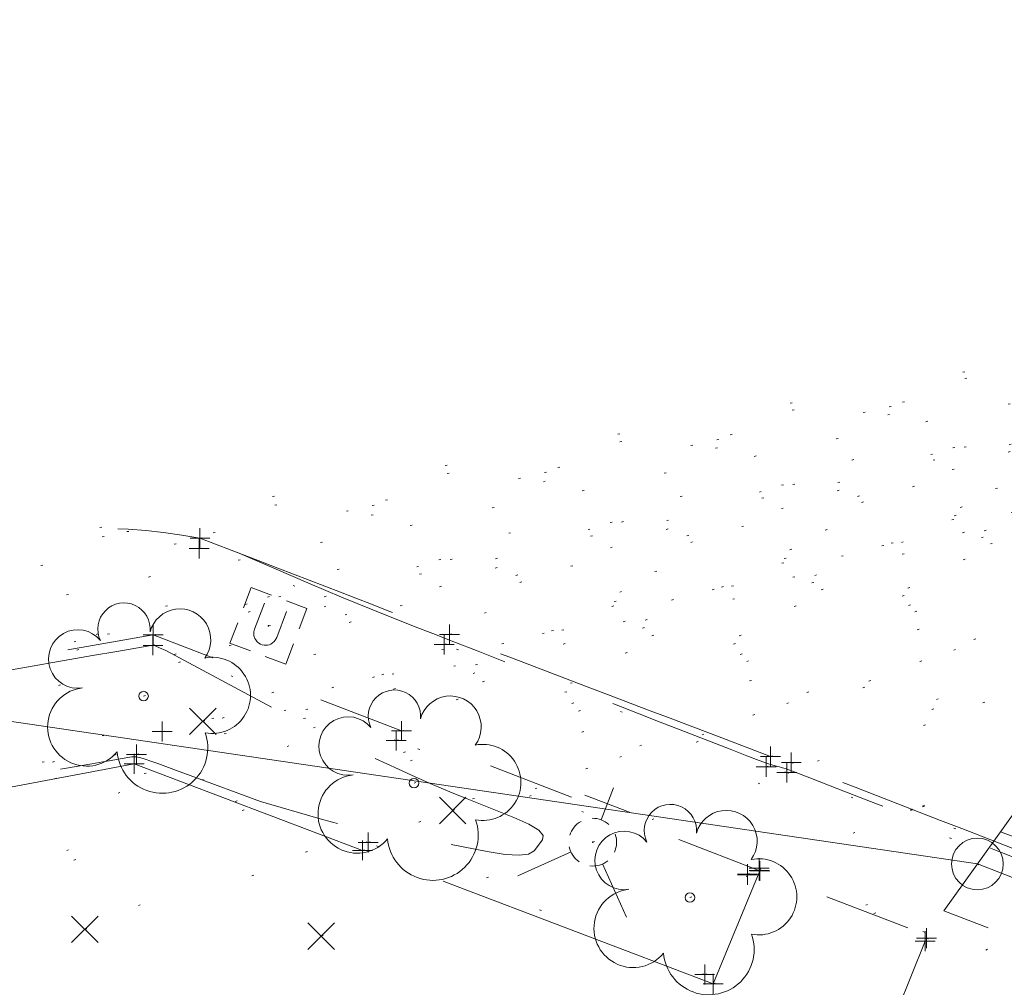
# Model space of a CAD drawing. Extents: x 413123 to 1465301, y 377724 to 504150.
# Tile 9 of 656: x 1462091 to 1462141, y 433642 to 433690. Entities that reach past the tile are written whole.
import ezdxf

# ---------------------------------------------------------------- set-up
doc = ezdxf.new("R2010")
doc.units = 0
doc.header["$MEASUREMENT"] = 0
for name, pattern in [('DGN Style 1', [8.732639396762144, 0.01453018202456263, -8.71810921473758]), ('DGN Style 3', [20.34225483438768, 14.53018202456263, -5.812072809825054]), ('DGN Style 5', [10.171127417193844, 4.35905460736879, -5.812072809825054]), ('ohcombex', [0])]:
    doc.linetypes.add(name, pattern=pattern)
for name, color, linetype, lineweight in [('DT_X_Contour_Minor', 136, 'DGN Style 3', 0), ('DT_X_Terrain_Ground_Line', 92, 'DGN Style 3', 13), ('PM_X_Parking_Lot_Stall', 7, 'DGN Style 5', 0), ('PV_X_Curb', 120, 'DGN Style 1', 0), ('PV_X_EOP', 7, 'DGN Style 3', 0), ('PV_X_Walk', 120, 'DGN Style 5', 0), ('SV_X_Random_Point (Construction)', 7, 'Continuous', 0), ('UT_X_Misc_Cells', 7, 'Continuous', 0), ('UT_X_Overhead_Combined', 30, 'ohcombex', 0), ('UT_X_Unknown_Cells', 7, 'Continuous', 0), ('UT_X_Unknown_Cells (Construction)', 7, 'Continuous', 0), ('UT_X_Water_Cells', 133, 'Continuous', 0), ('UT_X_Water_Cells (Construction)', 133, 'Continuous', 0), ('VG_X_Cells', 3, 'Continuous', 0)]:
    doc.layers.add(name, color=color, linetype=linetype, lineweight=lineweight)
doc.layers.add('PM_X_Surveyed_Line', color=1, linetype='Continuous', lineweight=30, plot=False)
doc.layers.add('SV_Observation (Construction)', color=97, linetype='DGN Style 1', lineweight=0, transparency=0.9)
doc.layers.add('SV_X_Shot_Marker (Construction)', color=40, linetype='Continuous', lineweight=0, transparency=0.5)

# ---------------------------------------------------------------- blocks, each defined once
blk = doc.blocks.new('SVPT_1614')
at = {"layer": 'SV_X_Shot_Marker (Construction)', "transparency": 33554495}
for p, q in [((1.455191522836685e-11, 0.02499999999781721), (1.455191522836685e-11, -0.02500000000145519)), ((-0.02499999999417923, 0), (0.02500000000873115, 0))]:
    blk.add_line(p, q, dxfattribs=at)
blk.add_point((1.455191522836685e-11, 0), dxfattribs=at)
blk = doc.blocks.new('SVPT_1615')
at = {"layer": 'SV_X_Shot_Marker (Construction)', "transparency": 33554495}
for p, q in [((1.455191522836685e-11, 0.02499999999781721), (1.455191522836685e-11, -0.02500000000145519)), ((-0.02499999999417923, -3.637978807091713e-12), (0.02500000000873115, -3.637978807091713e-12))]:
    blk.add_line(p, q, dxfattribs=at)
blk.add_point((1.455191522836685e-11, -3.637978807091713e-12), dxfattribs=at)
blk = doc.blocks.new('SVPT_1616')
at = {"layer": 'SV_X_Shot_Marker (Construction)', "transparency": 33554495}
for p, q in [((0, 0.02499999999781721), (0, -0.02500000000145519)), ((-0.02499999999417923, 0), (0.02500000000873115, 0))]:
    blk.add_line(p, q, dxfattribs=at)
blk.add_point((0, 0), dxfattribs=at)
blk = doc.blocks.new('SVPT_1617')
at = {"layer": 'SV_X_Shot_Marker (Construction)', "transparency": 33554495}
for p, q in [((0, 0.02500000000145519), (0, -0.02499999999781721)), ((-0.02500000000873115, 3.637978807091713e-12), (0.02499999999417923, 3.637978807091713e-12))]:
    blk.add_line(p, q, dxfattribs=at)
blk.add_point((0, 3.637978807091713e-12), dxfattribs=at)
blk = doc.blocks.new('SVPT_1618')
at = {"layer": 'SV_X_Shot_Marker (Construction)', "transparency": 33554495}
for p, q in [((0, 0.02500000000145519), (0, -0.02499999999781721)), ((-0.02499999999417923, 0), (0.02499999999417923, 0))]:
    blk.add_line(p, q, dxfattribs=at)
blk.add_point((0, 0), dxfattribs=at)
blk = doc.blocks.new('SVPT_1619')
at = {"layer": 'SV_X_Shot_Marker (Construction)', "transparency": 33554495}
for p, q in [((1.455191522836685e-11, 0.02500000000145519), (1.455191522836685e-11, -0.02499999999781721)), ((-0.02499999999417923, 0), (0.02500000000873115, 0))]:
    blk.add_line(p, q, dxfattribs=at)
blk.add_point((1.455191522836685e-11, 0), dxfattribs=at)
blk = doc.blocks.new('SVPT_1628')
at = {"layer": 'SV_X_Shot_Marker (Construction)', "transparency": 33554495}
for p, q in [((0, 0.02500000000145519), (0, -0.02500000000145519)), ((-0.02500000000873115, 0), (0.02499999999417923, 0))]:
    blk.add_line(p, q, dxfattribs=at)
blk.add_point((0, 0), dxfattribs=at)
blk = doc.blocks.new('SVPT_1629')
at = {"layer": 'SV_X_Shot_Marker (Construction)', "transparency": 33554495}
for p, q in [((0, 0.02499999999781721), (0, -0.02500000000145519)), ((-0.02499999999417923, 0), (0.02500000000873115, 0))]:
    blk.add_line(p, q, dxfattribs=at)
blk.add_point((0, 0), dxfattribs=at)
blk = doc.blocks.new('TREE_13')
at = {"layer": 'VG_X_Cells', "color": 3, "linetype": 'Continuous', "lineweight": 0}
blk.add_circle((0, 0), 0.012, dxfattribs=at)
for centre, radius, start, end in [((-0.04918672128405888, 0.1683766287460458), 0.0658384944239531, 354.0046972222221, 205.9741166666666), ((0.09130802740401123, 0.1414521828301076), 0.07764901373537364, 323.8299555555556, 165.0376027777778), ((-0.1654724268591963, 0.09320178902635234), 0.07353570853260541, 39.06254444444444, 279.5412388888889), ((0.1730121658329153, 0.001797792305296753), 0.09573570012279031, 259.1453111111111, 101.4596138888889), ((-0.1426726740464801, -0.07743288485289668), 0.0986882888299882, 96.17219444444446, 320.5737111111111), ((0.04731863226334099, -0.1302604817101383), 0.1141857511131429, 184.9475722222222, 19.45715277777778)]:
    blk.add_arc(centre, radius, start, end, dxfattribs=at)
blk = doc.blocks.new('FH_5')
at = {"layer": 'UT_X_Water_Cells', "color": 133, "linetype": 'Continuous', "lineweight": 0}
for p, q in [((-8.333333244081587e-05, 0.06016666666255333), (-8.333333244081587e-05, 0.146166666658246)), ((0.05991666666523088, 0.1031666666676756), (-0.06008333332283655, 0.1031666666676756)), ((-0.04233333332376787, -0.04241666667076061), (-0.1463333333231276, -0.1463333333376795)), ((0.04224999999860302, -0.04241666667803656), (0.1462500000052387, -0.1463333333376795))]:
    blk.add_line(p, q, dxfattribs=at)
for start, end in [(68.13946111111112, 112.0379833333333), (140.0209916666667, 184.0629333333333), (356.016475, 39.98885277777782), (211.8787722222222, 255.8479305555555), (283.8238944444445, 329.9096694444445)]:
    blk.add_arc((0, -7.275957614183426e-12), 0.06, start, end, dxfattribs=at)
at = {"layer": 'UT_X_Water_Cells (Construction)', "color": 133, "linetype": 'Continuous', "lineweight": 30}
blk.add_point((0, -7.275957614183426e-12), dxfattribs=at)
blk.add_point((0, -7.275957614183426e-12), dxfattribs=at)
blk = doc.blocks.new('SVPT_1630')
at = {"layer": 'SV_X_Shot_Marker (Construction)', "transparency": 33554495}
for p, q in [((0, 0.02500000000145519), (0, -0.02499999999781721)), ((-0.02499999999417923, 0), (0.02500000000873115, 0))]:
    blk.add_line(p, q, dxfattribs=at)
blk.add_point((0, 0), dxfattribs=at)
blk = doc.blocks.new('SVPT_1631')
at = {"layer": 'SV_X_Shot_Marker (Construction)', "transparency": 33554495}
for p, q in [((0, 0.02500000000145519), (0, -0.02499999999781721)), ((-0.02499999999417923, 0), (0.02500000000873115, 0))]:
    blk.add_line(p, q, dxfattribs=at)
blk.add_point((0, 0), dxfattribs=at)
blk = doc.blocks.new('SVPT_1632')
at = {"layer": 'SV_X_Shot_Marker (Construction)', "transparency": 33554495}
for p, q in [((0, 0.02500000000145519), (0, -0.02499999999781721)), ((-0.02500000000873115, 0), (0.02499999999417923, 0))]:
    blk.add_line(p, q, dxfattribs=at)
blk.add_point((0, 0), dxfattribs=at)
blk = doc.blocks.new('SVPT_1633')
at = {"layer": 'SV_X_Shot_Marker (Construction)', "transparency": 33554495}
for p, q in [((1.455191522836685e-11, 0.02500000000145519), (1.455191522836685e-11, -0.02499999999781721)), ((-0.02499999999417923, 0), (0.02500000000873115, 0))]:
    blk.add_line(p, q, dxfattribs=at)
blk.add_point((1.455191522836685e-11, 0), dxfattribs=at)
blk = doc.blocks.new('TREE_14')
at = {"layer": 'VG_X_Cells', "color": 3, "linetype": 'Continuous', "lineweight": 0}
blk.add_circle((0, 0), 0.012, dxfattribs=at)
for centre, radius, start, end in [((-0.04918672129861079, 0.1683766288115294), 0.0658384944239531, 354.0046972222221, 205.9741166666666), ((0.09130802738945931, 0.1414521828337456), 0.07764901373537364, 323.8299555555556, 165.0376027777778), ((-0.1654724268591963, 0.09320178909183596), 0.07353570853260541, 39.06254444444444, 279.5412388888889), ((0.1730121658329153, 0.001797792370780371), 0.09573570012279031, 259.1453111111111, 101.4596138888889), ((-0.1426726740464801, -0.07743288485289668), 0.0986882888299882, 96.17219444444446, 320.5737111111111), ((0.04731863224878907, -0.1302604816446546), 0.1141857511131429, 184.9475722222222, 19.45715277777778)]:
    blk.add_arc(centre, radius, start, end, dxfattribs=at)
blk = doc.blocks.new('X_333')
at = {"layer": 'SV_X_Random_Point (Construction)', "color": 7, "linetype": 'Continuous', "lineweight": 0, "transparency": 33554559}
for p, q in [((-0.03333333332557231, -0.03337500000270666), (0.03333333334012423, 0.03337499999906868)), ((-0.03333333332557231, 0.03337499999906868), (0.03333333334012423, -0.03337500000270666))]:
    blk.add_line(p, q, dxfattribs=at)
blk = doc.blocks.new('SVPT_1634')
at = {"layer": 'SV_X_Shot_Marker (Construction)', "transparency": 33554495}
for p, q in [((1.455191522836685e-11, 0.02500000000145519), (1.455191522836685e-11, -0.02499999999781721)), ((-0.02499999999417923, 0), (0.02500000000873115, 0))]:
    blk.add_line(p, q, dxfattribs=at)
blk.add_point((1.455191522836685e-11, 0), dxfattribs=at)
blk = doc.blocks.new('SVPT_1635')
at = {"layer": 'SV_X_Shot_Marker (Construction)', "transparency": 33554495}
for p, q in [((1.455191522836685e-11, 0.02500000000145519), (1.455191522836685e-11, -0.02499999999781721)), ((-0.02499999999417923, 0), (0.02500000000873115, 0))]:
    blk.add_line(p, q, dxfattribs=at)
blk.add_point((1.455191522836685e-11, 0), dxfattribs=at)
blk = doc.blocks.new('X_334')
at = {"layer": 'SV_X_Random_Point (Construction)', "color": 7, "linetype": 'Continuous', "lineweight": 0, "transparency": 33554559}
for p, q in [((-0.03333333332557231, -0.03337499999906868), (0.03333333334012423, 0.03337500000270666)), ((-0.03333333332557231, 0.03337500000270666), (0.03333333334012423, -0.03337499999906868))]:
    blk.add_line(p, q, dxfattribs=at)
blk = doc.blocks.new('X_335')
at = {"layer": 'SV_X_Random_Point (Construction)', "color": 7, "linetype": 'Continuous', "lineweight": 0, "transparency": 33554559}
for p, q in [((-0.03333333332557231, -0.03337499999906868), (0.03333333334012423, 0.03337499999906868)), ((-0.03333333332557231, 0.03337499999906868), (0.03333333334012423, -0.03337499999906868))]:
    blk.add_line(p, q, dxfattribs=at)
blk = doc.blocks.new('SVPT_1636')
at = {"layer": 'SV_X_Shot_Marker (Construction)', "transparency": 33554495}
for p, q in [((0, 0.02500000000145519), (0, -0.02499999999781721)), ((-0.02500000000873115, 3.637978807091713e-12), (0.02499999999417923, 3.637978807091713e-12))]:
    blk.add_line(p, q, dxfattribs=at)
blk.add_point((0, 3.637978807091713e-12), dxfattribs=at)
blk = doc.blocks.new('SVPT_1637')
at = {"layer": 'SV_X_Shot_Marker (Construction)', "transparency": 33554495}
for p, q in [((0, 0.02499999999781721), (0, -0.02500000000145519)), ((-0.02499999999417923, 0), (0.02499999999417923, 0))]:
    blk.add_line(p, q, dxfattribs=at)
blk.add_point((0, 0), dxfattribs=at)
blk = doc.blocks.new('X_336')
at = {"layer": 'SV_X_Random_Point (Construction)', "color": 7, "linetype": 'Continuous', "lineweight": 0, "transparency": 33554559}
for p, q in [((-0.03333333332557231, -0.03337499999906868), (0.03333333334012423, 0.03337499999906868)), ((-0.03333333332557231, 0.03337499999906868), (0.03333333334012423, -0.03337499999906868))]:
    blk.add_line(p, q, dxfattribs=at)
blk = doc.blocks.new('TREE_15')
at = {"layer": 'VG_X_Cells', "color": 3, "linetype": 'Continuous', "lineweight": 0}
blk.add_circle((0, 0), 0.012, dxfattribs=at)
for centre, radius, start, end in [((-0.04918672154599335, 0.1683766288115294), 0.0658384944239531, 354.0046972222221, 205.9741166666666), ((0.09130802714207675, 0.1414521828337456), 0.07764901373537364, 323.8299555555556, 165.0376027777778), ((-0.1654724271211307, 0.09320178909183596), 0.07353570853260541, 39.06254444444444, 279.5412388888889), ((0.1730121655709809, 0.001797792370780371), 0.09573570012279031, 259.1453111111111, 101.4596138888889), ((-0.1426726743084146, -0.07743288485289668), 0.0986882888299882, 96.17219444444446, 320.5737111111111), ((0.04731863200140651, -0.1302604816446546), 0.1141857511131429, 184.9475722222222, 19.45715277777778)]:
    blk.add_arc(centre, radius, start, end, dxfattribs=at)
blk = doc.blocks.new('SVPT_1638')
at = {"layer": 'SV_X_Shot_Marker (Construction)', "transparency": 33554495}
for p, q in [((0, 0.02500000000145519), (0, -0.02499999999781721)), ((-0.02499999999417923, 0), (0.02499999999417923, 0))]:
    blk.add_line(p, q, dxfattribs=at)
blk.add_point((0, 0), dxfattribs=at)
blk = doc.blocks.new('SVPT_1639')
at = {"layer": 'SV_X_Shot_Marker (Construction)', "transparency": 33554495}
for p, q in [((0, 0.02499999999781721), (0, -0.02500000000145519)), ((-0.02499999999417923, 0), (0.02500000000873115, 0))]:
    blk.add_line(p, q, dxfattribs=at)
blk.add_point((0, 0), dxfattribs=at)
blk = doc.blocks.new('SVPT_1640')
at = {"layer": 'SV_X_Shot_Marker (Construction)', "transparency": 33554495}
for p, q in [((0, 0.02500000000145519), (0, -0.02499999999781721)), ((-0.02499999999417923, 0), (0.02500000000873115, 0))]:
    blk.add_line(p, q, dxfattribs=at)
blk.add_point((0, 0), dxfattribs=at)
blk = doc.blocks.new('SVPT_1641')
at = {"layer": 'SV_X_Shot_Marker (Construction)', "transparency": 33554495}
for p, q in [((0, 0.02500000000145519), (0, -0.02499999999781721)), ((-0.02500000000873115, 0), (0.02499999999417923, 0))]:
    blk.add_line(p, q, dxfattribs=at)
blk.add_point((0, 0), dxfattribs=at)
blk = doc.blocks.new('UBOX')
at = {"layer": 'UT_X_Unknown_Cells', "color": 7, "linetype": 'Continuous', "lineweight": 0, "flags": 128}
for points in [[(-0.01999999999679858, 0.07500000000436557), (-0.07500000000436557, 0.07499999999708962), (-0.07499999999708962, 0.02000000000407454)], [(0.07500000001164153, 0.02000000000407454), (0.07499999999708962, 0.07500000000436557), (0.02000000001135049, 0.07500000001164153)], [(-0.02991943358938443, 0.05000000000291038), (-0.02991943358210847, -0.02008056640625), (-0.02913818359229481, -0.02717285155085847), (-0.02834472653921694, -0.02952880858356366), (-0.02677001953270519, -0.03347167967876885), (-0.02519531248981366, -0.03662109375), (-0.02283935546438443, -0.03977050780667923), (-0.02126464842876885, -0.04134521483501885), (-0.02047119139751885, -0.04212646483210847), (-0.01732177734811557, -0.04449462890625), (-0.01496582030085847, -0.04606933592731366), (-0.01181640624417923, -0.04764404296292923), (-0.007092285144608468, -0.04921874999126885), (-0.002368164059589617, -0.04999999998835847), (0.002355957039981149, -0.04999999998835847), (0.007080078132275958, -0.04921874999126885), (0.01022949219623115, -0.04842529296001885), (0.01495361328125, -0.04606933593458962), (0.01889648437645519, -0.04370117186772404), (0.02204589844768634, -0.04055175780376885), (0.02519531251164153, -0.03662109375), (0.02755126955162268, -0.03189697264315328), (0.0291259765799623, -0.02795410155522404), (0.02991943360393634, -0.02008056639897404), (0.02991943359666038, 0.05000000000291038)], [(-0.07500000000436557, -0.01999999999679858), (-0.07499999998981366, -0.07499999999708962), (-0.01999999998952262, -0.07499999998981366)], [(0.02000000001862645, -0.07499999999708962), (0.07500000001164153, -0.07499999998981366), (0.07499999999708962, -0.01999999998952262)]]:
    blk.add_lwpolyline(points, dxfattribs=at)
at = {"layer": 'UT_X_Unknown_Cells (Construction)', "color": 7, "linetype": 'Continuous', "lineweight": 30}
blk.add_point((0, 7.275957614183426e-12), dxfattribs=at)
blk = doc.blocks.new('SVPT_1651')
at = {"layer": 'SV_X_Shot_Marker (Construction)', "transparency": 33554495}
for p, q in [((0, 0.02499999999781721), (0, -0.02500000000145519)), ((-0.02499999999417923, 0), (0.02500000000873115, 0))]:
    blk.add_line(p, q, dxfattribs=at)
blk.add_point((0, 0), dxfattribs=at)
blk = doc.blocks.new('SVPT_3729')
at = {"layer": 'SV_X_Shot_Marker (Construction)', "transparency": 33554495}
for p, q in [((0, 0.02500000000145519), (0, -0.02499999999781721)), ((-0.02499999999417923, 0), (0.02500000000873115, 0))]:
    blk.add_line(p, q, dxfattribs=at)
blk.add_point((0, 0), dxfattribs=at)
blk = doc.blocks.new('PLP_7')
at = {"layer": 'UT_X_Misc_Cells', "color": 1, "linetype": 'Continuous', "lineweight": 0}
for p, q in [((0.04283333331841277, 0.1599999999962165), (0.08533333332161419, 0.1600000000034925)), ((0.02575000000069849, 0.0962500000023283), (0.08533333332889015, 0.0962500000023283))]:
    blk.add_line(p, q, dxfattribs=at)
at = {"layer": 'UT_X_Misc_Cells', "color": 1, "linetype": 'Continuous', "lineweight": 0, "flags": 128}
blk.add_lwpolyline([(0.04283333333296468, 0.1600000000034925), (-0.03750000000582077, -0.1399999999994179), (0.08249999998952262, -0.1399999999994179)], dxfattribs=at)
at = {"layer": 'UT_X_Misc_Cells', "color": 1, "linetype": 'Continuous', "lineweight": 0}
blk.add_circle((0, 0), 0.065, dxfattribs=at)
at = {"layer": 'UT_X_Misc_Cells', "color": 1, "linetype": 'Continuous', "lineweight": 0, "extrusion": (0, 0, -1)}
blk.add_arc((-0.08595833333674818, 0.1281250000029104), 0.03188112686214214, 88.8766972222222, 271.1233027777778, dxfattribs=at)
blk = doc.blocks.new('SVPT_3735')
at = {"layer": 'SV_X_Shot_Marker (Construction)', "transparency": 33554495}
for p, q in [((0, 0.02500000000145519), (0, -0.02500000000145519)), ((-0.02499999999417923, 0), (0.02500000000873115, 0))]:
    blk.add_line(p, q, dxfattribs=at)
blk.add_point((0, 0), dxfattribs=at)
blk = doc.blocks.new('SVPT_3736')
at = {"layer": 'SV_X_Shot_Marker (Construction)', "transparency": 33554495}
for p, q in [((0, 0.02500000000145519), (0, -0.02499999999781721)), ((-0.02500000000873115, 3.637978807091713e-12), (0.02499999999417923, 3.637978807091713e-12))]:
    blk.add_line(p, q, dxfattribs=at)
blk.add_point((0, 3.637978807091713e-12), dxfattribs=at)
blk = doc.blocks.new('SVPT_3739')
at = {"layer": 'SV_X_Shot_Marker (Construction)', "transparency": 33554495}
for p, q in [((1.455191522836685e-11, 0.02499999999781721), (1.455191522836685e-11, -0.02500000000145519)), ((-0.02499999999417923, 0), (0.02500000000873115, 0))]:
    blk.add_line(p, q, dxfattribs=at)
blk.add_point((1.455191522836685e-11, 0), dxfattribs=at)
blk = doc.blocks.new('SVPT_3740')
at = {"layer": 'SV_X_Shot_Marker (Construction)', "transparency": 33554495}
for p, q in [((0, 0.02499999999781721), (0, -0.02500000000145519)), ((-0.02499999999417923, 0), (0.02499999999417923, 0))]:
    blk.add_line(p, q, dxfattribs=at)
blk.add_point((0, 0), dxfattribs=at)
blk = doc.blocks.new('*U5554', base_point=(1463158.719041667, 433438.2508333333, 579.5851666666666))
at = {"layer": 'DT_X_Contour_Minor', "flags": 128}
for points, elevation in [([(1462102.034091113, 433663.5285914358), (1462105.690023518, 433661.9574569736), (1462106.47512405, 433661.6232987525), (1462107.263597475, 433661.2941674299), (1462108.055443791, 433660.970063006), (1462108.850662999, 433660.6509854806), (1462110.975744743, 433659.806814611), (1462111.857818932, 433659.4581981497), (1462112.910230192, 433659.0454769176), (1462114.132978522, 433658.5686509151), (1462115.526063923, 433658.0277201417), (1462119.468074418, 433656.4997650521), (1462120.878979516, 433655.9525546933), (1462122.155186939, 433655.456889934), (1462123.296696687, 433655.0127707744), (1462124.303508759, 433654.6201972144), (1462126.808744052, 433653.6420618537), (1462127.644229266, 433653.3177305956), (1462128.271758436, 433653.0783383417), (1462128.691331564, 433652.9238850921), (1462128.902948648, 433652.8543708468), (1462129.18998615, 433652.7822515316), (1462129.290260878, 433652.7566994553), (1462129.375806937, 433652.7341327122), (1462129.446624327, 433652.7145513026), (1462129.502713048, 433652.6979552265), (1462129.632644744, 433652.6576794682), (1462129.952247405, 433652.5364948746), (1462130.813606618, 433652.203147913), (1462132.216722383, 433651.6576385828), (1462134.161594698, 433650.8999668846), (1462140.070262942, 433648.5966258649), (1462142.053407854, 433647.8234242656), (1462143.571341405, 433647.2313252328), (1462144.624063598, 433646.8203287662), (1462145.21157443, 433646.5904348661), (1462146.15798817, 433646.2188545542), (1462146.638035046, 433646.0297787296), (1462147.368365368, 433645.7412364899), (1462148.348979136, 433645.3532278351), (1462149.579876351, 433644.8657527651), (1462155.908058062, 433642.3587808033), (1462160.484314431, 433636.9646120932), (1462161.342163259, 433635.952271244), (1462161.954457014, 433635.2270352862), (1462162.321195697, 433634.7889042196), (1462162.442379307, 433634.6378780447), (1462162.438128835, 433634.6179480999), (1462162.441869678, 433634.6073563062), (1462162.456280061, 433634.5905283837), (1462162.481359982, 433634.5674643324), (1462162.517109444, 433634.5381641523), (1462162.708835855, 433634.3868790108), (1462166.886640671, 433632.7786081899), (1462167.674976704, 433632.475070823), (1462168.249497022, 433632.2537176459), (1462168.610201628, 433632.1145486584), (1462168.757090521, 433632.0575638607), (1462168.901595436, 433632.0001051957), (1462168.935299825, 433631.9866562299), (1462168.964819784, 433631.9748364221), (1462168.990155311, 433631.9646457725), (1462169.052137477, 433631.9396429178), (1462169.051419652, 433631.882493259), (1462169.002779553, 433631.7297964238), (1462168.90621718, 433631.4815524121), (1462168.761732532, 433631.1377612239), (1462167.975652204, 433629.3104589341), (1462168.506174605, 433627.8792861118), (1462168.61140152, 433627.5553819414), (1462168.699715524, 433627.197029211), (1462168.771116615, 433626.8042279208), (1462168.825604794, 433626.3769780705), (1462168.948356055, 433625.1917137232), (1462169.021006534, 433624.7118830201), (1462169.146894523, 433624.1613391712), (1462169.326020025, 433623.5400821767), (1462169.558383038, 433622.8481120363), (1462170.766964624, 433619.453920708)], 571.9999999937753), ([(1462098.117409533, 433658.7455409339), (1462098.055186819, 433658.7710784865), (1462098.002427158, 433658.7926108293), (1462097.959130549, 433658.810137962), (1462097.925296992, 433658.8236598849), (1462097.847691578, 433658.8543780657), (1462097.817274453, 433658.86360106), (1462097.784227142, 433658.8682314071), (1462097.748549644, 433658.868269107), (1462097.710241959, 433658.86371416), (1462097.604581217, 433658.845444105), (1462095.970316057, 433658.5621455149), (1462094.752051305, 433658.3509371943), (1462088.281054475, 433657.2290603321), (1462086.709481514, 433656.7396530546), (1462086.402480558, 433656.6501949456), (1462086.155008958, 433656.5915665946), (1462085.967066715, 433656.5637680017), (1462085.838653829, 433656.5667991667), (1462085.575591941, 433656.6159886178), (1462085.433423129, 433656.5785186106), (1462085.204213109, 433656.429216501), (1462084.88796188, 433656.1680822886), (1462084.484669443, 433655.7951159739), (1462083.293168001, 433654.6514296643), (1462082.886313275, 433654.2542229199), (1462082.559375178, 433653.9203674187), (1462082.312353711, 433653.6498631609), (1462082.145248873, 433653.4427101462), (1462081.551898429, 433652.6238156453), (1462080.810313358, 433649.8273007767), (1462080.66524504, 433649.2850499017), (1462080.547862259, 433648.856803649), (1462080.458165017, 433648.5425620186), (1462080.396153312, 433648.3423250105), (1462080.267702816, 433647.9603658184), (1462080.296332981, 433647.8075427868), (1462080.478561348, 433647.6355430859), (1462080.814387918, 433647.4443667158), (1462081.303812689, 433647.2340136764), (1462082.813743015, 433646.6475033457), (1462083.330574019, 433646.4502488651), (1462083.748619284, 433646.2983681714), (1462084.067878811, 433646.1918612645), (1462084.2883526, 433646.1307281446), (1462084.744568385, 433646.028204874), (1462084.905667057, 433646.0258716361), (1462085.046801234, 433646.0957643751), (1462085.167970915, 433646.2378830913), (1462085.269176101, 433646.4522277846), (1462085.512437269, 433647.1201149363), (1462085.609130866, 433647.3942129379), (1462085.716765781, 433647.7155915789), (1462085.835342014, 433648.0842508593), (1462085.964859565, 433648.5001907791), (1462086.594804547, 433650.5515652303), (1462086.815877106, 433651.2819728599), (1462086.924464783, 433651.4298781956), (1462087.15548243, 433651.5605623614), (1462087.508930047, 433651.6740253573), (1462087.984807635, 433651.7702671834), (1462090.491239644, 433652.1792129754), (1462094.023922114, 433652.7897170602), (1462094.712580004, 433652.9090788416), (1462095.264546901, 433653.0055195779), (1462095.679822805, 433653.0790392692), (1462095.958407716, 433653.1296379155), (1462096.519046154, 433653.2340062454), (1462096.72552663, 433653.260207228), (1462096.924489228, 433653.2605339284), (1462097.115933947, 433653.2349863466), (1462097.29986079, 433653.1835644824), (1462097.780308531, 433653.0119404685), (1462098.032730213, 433652.9205987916), (1462098.429659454, 433652.7752917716), (1462098.971096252, 433652.5760194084), (1462099.65704061, 433652.3227817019), (1462103.195298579, 433651.0150866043), (1462106.203493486, 433650.1476055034), (1462106.811665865, 433649.9783681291), (1462107.346956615, 433649.8424336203), (1462107.809365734, 433649.7398019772), (1462108.198893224, 433649.6704731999), (1462109.140457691, 433649.5300002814), (1462109.57645522, 433649.4593251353), (1462110.178274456, 433649.3526543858), (1462110.9459154, 433649.209988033), (1462111.879378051, 433649.0313260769), (1462114.589707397, 433648.5069000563), (1462115.499369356, 433648.3608985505), (1462116.195608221, 433648.3162135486), (1462116.678423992, 433648.3728450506), (1462116.94781667, 433648.5307930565), (1462117.381633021, 433649.087076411), (1462117.413590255, 433649.3136393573), (1462117.184099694, 433649.576115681), (1462116.693161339, 433649.8745053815), (1462115.940775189, 433650.2088084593), (1462113.585815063, 433651.1481678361), (1462112.707257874, 433651.5054073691), (1462111.8378064, 433651.8726064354), (1462110.977460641, 433652.2497650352), (1462110.126220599, 433652.6368831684), (1462107.868388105, 433653.6824775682), (1462106.982315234, 433654.1033822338), (1462106.017470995, 433654.5819004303), (1462104.973855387, 433655.1180321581), (1462103.851468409, 433655.7117774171), (1462098.429862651, 433658.6170201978), (1462098.117409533, 433658.7455409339)], 572.9999999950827)]:
    blk.add_lwpolyline(points, dxfattribs=dict(at, elevation=elevation))

msp = doc.modelspace()

# ---------------------------------------------------------------- linework, layer by layer
at = {"layer": 'PM_X_Parking_Lot_Stall', "extrusion": (0.008436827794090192, 0.0209931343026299, 0.9997440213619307), "elevation": 22011.33264472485, "flags": 128}
msp.add_lwpolyline([(-1194971.085105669, -947338.6552756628), (-1194971.085105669, -947326.3097829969)], dxfattribs=at)
at = {"layer": 'PM_X_Surveyed_Line'}
msp.add_point((1462136.679273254, 433644.1470935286, 572.1305720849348), dxfattribs=at)
at = {"layer": 'PV_X_Curb'}
for points in [[(1462127.674702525, 433647.3297333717, 572.7632360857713), (1462110.018201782, 433654.0855967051, 572.8009647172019), (1462097.789390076, 433658.8674661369, 573.0110004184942), (1462085.357415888, 433656.7252806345, 572.9966175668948)], [(1462127.674702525, 433647.3297333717, 572.7632360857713), (1462125.529861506, 433642.3164154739, 572.7274118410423), (1462108.609248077, 433648.95805432, 572.9527571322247), (1462096.956698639, 433653.3854451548, 573.054438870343), (1462086.943470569, 433651.5173213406, 572.9701279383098), (1462084.985088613, 433646.0928772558, 573.1379128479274), (1462080.324061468, 433647.7974416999, 573.0873211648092), (1462081.898662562, 433653.9868739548, 572.9753388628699)]]:
    msp.add_polyline3d(points, dxfattribs=at)
for points, knots in [([(1462129.662809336, 433652.4757258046, 572.1531596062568), (1462129.317470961, 433652.5704895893, 572.1466358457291), (1462128.972132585, 433652.6652533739, 572.1401120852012), (1462128.62679421, 433652.7600171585, 572.1335883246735), (1462123.228386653, 433654.8111036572, 572.1627200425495), (1462117.829979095, 433656.8621901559, 572.1918517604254), (1462112.431571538, 433658.9132766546, 572.2209834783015), (1462108.322995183, 433660.5196191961, 572.2390386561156), (1462104.214418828, 433662.1259617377, 572.2570938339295), (1462100.105842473, 433663.7323042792, 572.2751490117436), (1462095.463464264, 433665.5473489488, 572.2955499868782), (1462089.54768338, 433664.2209116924, 572.7989056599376), (1462083.3002658, 433661.226212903, 572.05525395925), (1462080.090327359, 433659.1112370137, 572.0194980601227), (1462077.615728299, 433654.5243429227, 572.2528820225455), (1462076.220910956, 433651.0932246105, 572.0532039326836), (1462075.661443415, 433648.5810690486, 571.8286126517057)], [0, 0, 0, 0, 0.25, 0.25, 0.25, 0.5, 0.5, 0.5, 0.75, 0.75, 0.75, 0.8549862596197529, 0.8814961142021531, 0.9126255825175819, 0.9415892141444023, 1, 1, 1, 1]), ([(1462315.132983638, 433505.3893662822, 569.9537586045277), (1462318.51495689, 433517.5550305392, 569.9966991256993), (1462321.896930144, 433529.7206947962, 570.0396396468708), (1462325.278903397, 433541.8863590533, 570.0825801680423), (1462326.998291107, 433548.0677749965, 570.1455677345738), (1462328.717678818, 433554.2491909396, 570.2085553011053), (1462330.437066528, 433560.4306068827, 570.2715428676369), (1462330.946596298, 433562.1020284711, 570.1940874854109), (1462331.610466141, 433566.0643046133, 570.0658928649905), (1462330.579554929, 433570.7530656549, 569.905824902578), (1462328.767027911, 433575.1746859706, 570.0779226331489), (1462326.760329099, 433576.2355059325, 570.3864516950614), (1462324.986188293, 433576.9238095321, 570.4239673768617), (1462318.994943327, 433579.2481997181, 570.550657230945), (1462313.003698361, 433581.5725899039, 570.6773470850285), (1462307.012453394, 433583.8969800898, 570.8040369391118), (1462298.26237148, 433587.2819523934, 570.9187568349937), (1462289.512289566, 433590.666924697, 571.0334767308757), (1462280.762207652, 433594.0518970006, 571.1481966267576), (1462280.535440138, 433594.1343552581, 571.0287901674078), (1462280.308672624, 433594.2168135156, 570.9093837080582), (1462280.081905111, 433594.299271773, 570.7899772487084), (1462274.848173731, 433596.2369041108, 570.7857907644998), (1462269.614442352, 433598.1745364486, 570.7816042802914), (1462264.380710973, 433600.1121687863, 570.7774177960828), (1462264.042437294, 433600.2678913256, 570.8879762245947), (1462263.704163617, 433600.4236138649, 570.9985346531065), (1462263.365889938, 433600.5793364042, 571.1090930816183), (1462257.358386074, 433602.8927062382, 571.1636437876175), (1462251.350882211, 433605.2060760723, 571.2181944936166), (1462245.343378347, 433607.5194459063, 571.2727451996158), (1462237.896554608, 433610.4036927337, 571.3273368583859), (1462230.449730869, 433613.2879395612, 571.3819285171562), (1462223.00290713, 433616.1721863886, 571.4365201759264), (1462214.319156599, 433619.591072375, 571.4716442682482), (1462205.635406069, 433623.0099583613, 571.50676836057), (1462196.951655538, 433626.4288443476, 571.541892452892), (1462196.74297525, 433626.4714126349, 571.45740532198), (1462196.534294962, 433626.5139809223, 571.3729181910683), (1462196.325614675, 433626.5565492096, 571.2884310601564), (1462191.45369735, 433628.4824281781, 571.3103871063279), (1462186.581780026, 433630.4083071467, 571.3323431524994), (1462181.709862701, 433632.3341861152, 571.3542991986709), (1462178.272469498, 433633.668915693, 571.400591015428), (1462174.835076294, 433635.0036452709, 571.4468828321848), (1462171.39768309, 433636.3383748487, 571.4931746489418), (1462171.227058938, 433636.3999570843, 571.6309587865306), (1462171.056434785, 433636.4615393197, 571.7687429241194), (1462170.885810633, 433636.5231215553, 571.9065270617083), (1462162.872237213, 433639.645384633, 571.9565380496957), (1462154.858663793, 433642.7676477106, 572.0065490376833), (1462146.845090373, 433645.8899107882, 572.0565600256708), (1462141.11766336, 433648.0851824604, 572.0887598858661), (1462135.390236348, 433650.2804541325, 572.1209597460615), (1462129.662809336, 433652.4757258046, 572.1531596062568)], [0, 0, 0, 0, 0.05882352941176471, 0.05882352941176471, 0.05882352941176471, 0.1176470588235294, 0.1176470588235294, 0.1176470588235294, 0.1333077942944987, 0.1550029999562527, 0.1612371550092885, 0.1764705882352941, 0.1764705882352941, 0.1764705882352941, 0.2352941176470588, 0.2352941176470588, 0.2352941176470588, 0.2941176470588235, 0.2941176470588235, 0.2941176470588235, 0.3529411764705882, 0.3529411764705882, 0.3529411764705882, 0.4117647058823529, 0.4117647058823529, 0.4117647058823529, 0.4705882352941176, 0.4705882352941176, 0.4705882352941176, 0.5294117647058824, 0.5294117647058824, 0.5294117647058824, 0.588235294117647, 0.588235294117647, 0.588235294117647, 0.6470588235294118, 0.6470588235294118, 0.6470588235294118, 0.7058823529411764, 0.7058823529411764, 0.7058823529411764, 0.764705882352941, 0.764705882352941, 0.764705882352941, 0.8235294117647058, 0.8235294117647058, 0.8235294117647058, 0.8823529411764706, 0.8823529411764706, 0.8823529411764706, 0.9411764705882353, 0.9411764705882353, 0.9411764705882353, 1, 1, 1, 1])]:
    msp.add_open_spline(points, degree=3, knots=knots, dxfattribs=at)
at = {"layer": 'PV_X_EOP'}
msp.add_polyline3d([(1462128.298213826, 433647.5253345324, 572.142222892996), (1462125.957792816, 433641.8518302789, 572.2788210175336), (1462108.328966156, 433648.5613971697, 572.5315319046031), (1462096.844658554, 433652.9081355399, 572.6992823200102), (1462087.318135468, 433651.1158134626, 572.6846025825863), (1462085.358234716, 433645.5731652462, 572.6316079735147)], dxfattribs=at)
for points, knots in [([(1462128.840674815, 433653.2815519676, 571.6642439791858), (1462123.460562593, 433655.3278691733, 571.7063464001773), (1462118.080450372, 433657.3741863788, 571.7484488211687), (1462112.70033815, 433659.4205035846, 571.7905512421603), (1462108.517567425, 433661.0314909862, 571.8726866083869), (1462104.3347967, 433662.642478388, 571.9548219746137), (1462100.152025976, 433664.2534657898, 572.0369573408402), (1462095.2170476, 433665.1858417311, 572.1276934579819), (1462088.989900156, 433664.580746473, 572.1807838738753), (1462080.990570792, 433660.9170098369, 572.0927151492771), (1462077.234074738, 433655.3611346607, 571.994450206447), (1462075.622318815, 433651.1482408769, 571.8494492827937), (1462075.139865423, 433648.5822593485, 571.7525239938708)], [0, 0, 0, 0, 0.3333333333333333, 0.3333333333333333, 0.3333333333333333, 0.6666666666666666, 0.6666666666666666, 0.6666666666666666, 0.8050347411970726, 0.8609220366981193, 0.9240962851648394, 1, 1, 1, 1]), ([(1462313.942372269, 433491.6278243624, 569.4825216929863), (1462318.562451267, 433508.2144681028, 569.560863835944), (1462323.182530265, 433524.8011118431, 569.6392059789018), (1462327.802609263, 433541.3877555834, 569.7175481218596), (1462329.481103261, 433547.4551521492, 569.7874164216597), (1462331.159597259, 433553.5225487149, 569.8572847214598), (1462332.838091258, 433559.5899452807, 569.9271530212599), (1462332.195233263, 433559.7795395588, 569.8758584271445), (1462331.552375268, 433559.969133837, 569.8245638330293), (1462330.909517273, 433560.1587281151, 569.773269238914), (1462331.417579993, 433561.8991382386, 569.8860500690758), (1462331.984049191, 433565.9504154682, 570.1210414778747), (1462331.596144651, 433571.2317907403, 569.8598625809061), (1462328.862945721, 433575.4036710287, 570.1246374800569), (1462326.887884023, 433576.9266236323, 570.2593254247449), (1462325.193135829, 433577.5661370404, 570.2784187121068), (1462319.138390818, 433579.8508957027, 570.3466323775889), (1462313.083645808, 433582.1356543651, 570.414846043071), (1462307.028900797, 433584.4204130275, 570.483059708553), (1462298.354221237, 433587.7726701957, 570.5427070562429), (1462289.679541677, 433591.1249273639, 570.6023544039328), (1462281.004862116, 433594.4771845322, 570.6620017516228), (1462275.193298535, 433596.6770356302, 570.6435853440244), (1462269.381734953, 433598.876886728, 570.625168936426), (1462263.570171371, 433601.076737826, 570.6067525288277), (1462257.504312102, 433603.5070261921, 570.6938996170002), (1462251.438452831, 433605.9373145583, 570.7810467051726), (1462245.372593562, 433608.3676029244, 570.8681937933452), (1462238.068591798, 433611.1768665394, 570.9310555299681), (1462230.764590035, 433613.9861301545, 570.9939172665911), (1462223.460588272, 433616.7953937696, 571.056779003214), (1462214.468136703, 433620.1912028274, 571.133171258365), (1462205.475685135, 433623.5870118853, 571.2095635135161), (1462196.483233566, 433626.9828209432, 571.285955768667), (1462190.047615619, 433629.5002990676, 571.3008083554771), (1462183.611997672, 433632.017777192, 571.315660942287), (1462177.176379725, 433634.5352553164, 571.3305135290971), (1462175.27896443, 433635.2862774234, 571.3565588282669), (1462173.381549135, 433636.0372995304, 571.3826041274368), (1462171.48413384, 433636.7883216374, 571.4086494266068), (1462163.337384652, 433639.9688458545, 571.4595698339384), (1462155.190635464, 433643.1493700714, 571.5104902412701), (1462147.043886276, 433646.3298942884, 571.5614106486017), (1462141.324284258, 433648.5456015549, 571.590007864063), (1462135.604682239, 433650.7613088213, 571.6186050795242), (1462129.88508022, 433652.9770160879, 571.6472022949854), (1462129.536945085, 433653.0785280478, 571.6528828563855), (1462129.18880995, 433653.1800400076, 571.6585634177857), (1462128.840674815, 433653.2815519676, 571.6642439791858)], [0, 0, 0, 0, 0.06666666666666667, 0.06666666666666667, 0.06666666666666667, 0.1333333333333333, 0.1333333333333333, 0.1333333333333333, 0.2, 0.2, 0.2, 0.2176017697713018, 0.2417371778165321, 0.2498439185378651, 0.2666666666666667, 0.2666666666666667, 0.2666666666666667, 0.3333333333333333, 0.3333333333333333, 0.3333333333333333, 0.4, 0.4, 0.4, 0.4666666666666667, 0.4666666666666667, 0.4666666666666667, 0.5333333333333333, 0.5333333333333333, 0.5333333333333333, 0.6, 0.6, 0.6, 0.6666666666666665, 0.6666666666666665, 0.6666666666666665, 0.7333333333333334, 0.7333333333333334, 0.7333333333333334, 0.8, 0.8, 0.8, 0.8666666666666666, 0.8666666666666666, 0.8666666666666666, 0.9333333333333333, 0.9333333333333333, 0.9333333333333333, 1, 1, 1, 1])]:
    msp.add_open_spline(points, degree=3, knots=knots, dxfattribs=at)
at = {"layer": 'PV_X_Walk'}
for points in [[(1462128.298213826, 433647.5253345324, 572.142222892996), (1462110.2880056, 433654.5633893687, 572.3026939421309), (1462097.794600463, 433659.3995465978, 572.4227814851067), (1462085.20418604, 433657.1647828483, 572.4867048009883), (1462081.671022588, 433654.4459108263, 572.3889989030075), (1462079.030185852, 433646.7505794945, 572.3474043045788)], [(1462208.104770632, 433622.0377429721, 571.4780543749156), (1462206.390555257, 433617.408693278, 571.52249974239), (1462184.785680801, 433625.825498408, 571.724008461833), (1462168.969611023, 433632.0027875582, 571.9645725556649), (1462145.249602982, 433641.0353221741, 572.0987954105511), (1462128.298213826, 433647.5253345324, 572.142222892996)]]:
    msp.add_polyline3d(points, dxfattribs=at)
at = {"layer": 'SV_Observation (Construction)', "transparency": 33554434}
for p, q in [((1462071.846090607, 433637.7724799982, 572.1080995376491), (1462236.958269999, 433690.3241100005, 572.3)), ((1462075.139865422, 433648.5822593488, 571.7525239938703), (1462236.958269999, 433690.3241100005, 572.3)), ((1462075.661443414, 433648.5810690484, 571.8286126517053), (1462236.958269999, 433690.3241100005, 572.3)), ((1462077.69968667, 433655.6723778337, 571.9854110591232), (1462236.958269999, 433690.3241100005, 572.3)), ((1462078.277865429, 433655.6587449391, 572.1540379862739), (1462236.958269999, 433690.3241100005, 572.3)), ((1462079.030185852, 433646.7505794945, 572.3474043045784), (1462236.958269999, 433690.3241100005, 572.3)), ((1462080.271012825, 433658.8279853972, 572.057019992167), (1462236.958269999, 433690.3241100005, 572.3)), ((1462080.324061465, 433647.7974416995, 573.0873211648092), (1462236.958269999, 433690.3241100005, 572.3)), ((1462081.176351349, 433657.1701255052, 572.2717905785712), (1462236.958269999, 433690.3241100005, 572.3)), ((1462081.526724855, 433660.646504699, 572.0909607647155), (1462236.958269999, 433690.3241100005, 572.3)), ((1462081.67102259, 433654.4459108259, 572.3889989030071), (1462236.958269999, 433690.3241100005, 572.3)), ((1462081.898662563, 433653.9868739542, 572.9753388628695), (1462236.958269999, 433690.3241100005, 572.3)), ((1462083.494204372, 433661.2380427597, 572.1270985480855), (1462236.958269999, 433690.3241100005, 572.3)), ((1462084.31573731, 433649.9008753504, 571.0353096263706), (1462236.958269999, 433690.3241100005, 572.3)), ((1462084.446542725, 433654.8581391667, 572.6543582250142), (1462236.958269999, 433690.3241100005, 572.3)), ((1462084.791536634, 433659.6607905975, 572.2961353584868), (1462236.958269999, 433690.3241100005, 572.3)), ((1462084.985088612, 433646.092877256, 573.1379128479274), (1462236.958269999, 433690.3241100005, 572.3)), ((1462085.20418604, 433657.1647828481, 572.4867048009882), (1462236.958269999, 433690.3241100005, 572.3)), ((1462085.357415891, 433656.7252806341, 572.9966175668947), (1462236.958269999, 433690.3241100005, 572.3)), ((1462085.358234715, 433645.5731652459, 572.6316079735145), (1462236.958269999, 433690.3241100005, 572.3)), ((1462086.442704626, 433663.2281320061, 572.1426714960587), (1462236.958269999, 433690.3241100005, 572.3)), ((1462086.5680623, 433662.7312881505, 572.3951530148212), (1462236.958269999, 433690.3241100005, 572.3)), ((1462086.678932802, 433652.1429342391, 573.2106986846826), (1462236.958269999, 433690.3241100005, 572.3)), ((1462087.318135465, 433651.1158134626, 572.6846025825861), (1462236.958269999, 433690.3241100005, 572.3)), ((1462094.362988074, 433644.588684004, 572.6290499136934), (1462236.958269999, 433690.3241100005, 572.3)), ((1462096.844658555, 433652.9081355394, 572.6992823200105), (1462236.958269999, 433690.3241100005, 572.3)), ((1462096.956698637, 433653.3854451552, 573.0544388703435), (1462236.958269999, 433690.3241100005, 572.3)), ((1462097.316062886, 433656.3179773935, 571.5234704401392), (1462236.958269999, 433690.3241100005, 572.3)), ((1462097.789390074, 433658.8674661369, 573.0110004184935), (1462236.958269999, 433690.3241100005, 572.3)), ((1462097.794600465, 433659.3995465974, 572.4227814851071), (1462236.958269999, 433690.3241100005, 572.3)), ((1462098.249997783, 433654.5327300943, 573.0323277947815), (1462236.958269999, 433690.3241100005, 572.3)), ((1462100.105842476, 433663.7323042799, 572.275149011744), (1462236.958269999, 433690.3241100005, 572.3)), ((1462100.152025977, 433664.25346579, 572.0369573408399), (1462236.958269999, 433690.3241100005, 572.3)), ((1462100.291693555, 433655.0500421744, 573.3046918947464), (1462236.958269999, 433690.3241100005, 572.3)), ((1462103.594858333, 433659.8499772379, 572.2823365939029), (1462236.958269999, 433690.3241100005, 572.3)), ((1462106.249039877, 433644.2523825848, 572.525222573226), (1462236.958269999, 433690.3241100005, 572.3)), ((1462108.328966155, 433648.5613971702, 572.5315319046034), (1462236.958269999, 433690.3241100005, 572.3)), ((1462108.60924808, 433648.9580543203, 572.9527571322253), (1462236.958269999, 433690.3241100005, 572.3)), ((1462110.01820178, 433654.0855967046, 572.8009647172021), (1462236.958269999, 433690.3241100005, 572.3)), ((1462110.2880056, 433654.5633893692, 572.3026939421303), (1462236.958269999, 433690.3241100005, 572.3)), ((1462110.91384689, 433651.9410498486, 570.7885978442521), (1462236.958269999, 433690.3241100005, 572.3)), ((1462112.431571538, 433658.9132766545, 572.2209834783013), (1462236.958269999, 433690.3241100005, 572.3)), ((1462112.700338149, 433659.4205035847, 571.79055124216), (1462236.958269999, 433690.3241100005, 572.3)), ((1462112.86131979, 433650.5614217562, 573.115099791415), (1462236.958269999, 433690.3241100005, 572.3)), ((1462119.901360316, 433648.972407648, 572.6820406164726), (1462236.958269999, 433690.3241100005, 572.3)), ((1462123.770451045, 433635.9093329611, 572.400241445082), (1462236.958269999, 433690.3241100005, 572.3)), ((1462124.789241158, 433646.1891544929, 571.2716184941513), (1462236.958269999, 433690.3241100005, 572.3)), ((1462125.529861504, 433642.3164154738, 572.7274118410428), (1462236.958269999, 433690.3241100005, 572.3)), ((1462125.957792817, 433641.8518302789, 572.2788210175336), (1462236.958269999, 433690.3241100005, 572.3)), ((1462127.674702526, 433647.3297333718, 572.7632360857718), (1462236.958269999, 433690.3241100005, 572.3)), ((1462127.677950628, 433647.3649518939, 572.7632554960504), (1462236.958269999, 433690.3241100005, 572.3)), ((1462128.262929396, 433647.5525216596, 572.1435401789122), (1462236.958269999, 433690.3241100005, 572.3)), ((1462128.298213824, 433647.5253345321, 572.1422228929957), (1462236.958269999, 433690.3241100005, 572.3)), ((1462128.626794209, 433652.7600171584, 572.1335883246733), (1462236.958269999, 433690.3241100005, 572.3)), ((1462128.840674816, 433653.2815519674, 571.6642439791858), (1462236.958269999, 433690.3241100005, 572.3)), ((1462129.885080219, 433652.977016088, 571.6472022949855), (1462485.92538, 433509.2721200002, 570.53)), ((1462129.662809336, 433652.4757258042, 572.1531596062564), (1462485.92538, 433509.2721200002, 570.53)), ((1462128.267717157, 433647.6645989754, 572.1151803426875), (1462485.92538, 433509.2721200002, 570.53)), ((1462139.241260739, 433647.8769086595, 571.9766304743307), (1462485.92538, 433509.2721200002, 570.53)), ((1462136.679273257, 433644.1470935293, 572.130572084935), (1462485.92538, 433509.2721200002, 570.53)), ((1462136.613019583, 433643.9995078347, 572.137563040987), (1462485.92538, 433509.2721200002, 570.53))]:
    msp.add_line(p, q, dxfattribs=at)
at = {"layer": 'UT_X_Overhead_Combined'}
msp.add_line((1462014.259675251, 433666.3119009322, 285.9883152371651), (1462139.241260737, 433647.8769086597, 285.9883152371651), dxfattribs=at)
msp.add_polyline3d([(1462139.241260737, 433647.8769086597, 571.9766304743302), (1462204.108497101, 433622.5683865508, 571.3596886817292), (1462321.925540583, 433576.4959255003, 570.5507181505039), (1462538.647426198, 433492.5826531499, 570.503142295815), (1462692.257461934, 433434.33344082, 570.6587691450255), (1462874.881292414, 433363.3601294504, 571.973471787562), (1462981.345770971, 433321.3626986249, 570.8598579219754), (1463171.856751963, 433247.1371010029, 571.5480279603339)], dxfattribs=at)

# ---------------------------------------------------------------- block references
at = {"layer": 'DT_X_Terrain_Ground_Line'}
msp.add_blockref('*U5554', (1463158.719041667, 433438.2508333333, 579.5851666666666), dxfattribs=at)
at = {"layer": 'SV_X_Random_Point (Construction)', "color": 7, "linetype": 'Continuous', "lineweight": 0, "transparency": 33554559, "xscale": 20, "yscale": 20, "zscale": 20}
for name, p in [('X_336', (1462100.291693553, 433655.050042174, 573.304691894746)), ('X_333', (1462112.861319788, 433650.5614217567, 573.115099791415)), ('X_335', (1462094.362988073, 433644.5886840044, 572.6290499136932)), ('X_334', (1462106.249039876, 433644.2523825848, 572.5252225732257))]:
    msp.add_blockref(name, p, dxfattribs=at)
at = {"layer": 'SV_X_Shot_Marker (Construction)', "transparency": 33554495, "xscale": 20, "yscale": 20, "zscale": 20}
for name, p in [('SVPT_1641', (1462100.152025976, 433664.2534657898, 572.0369573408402)), ('SVPT_1640', (1462100.105842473, 433663.7323042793, 572.2751490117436)), ('SVPT_1639', (1462097.794600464, 433659.3995465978, 572.4227814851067)), ('SVPT_1630', (1462112.70033815, 433659.4205035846, 571.7905512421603)), ('SVPT_1638', (1462097.789390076, 433658.8674661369, 573.0110004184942)), ('SVPT_1631', (1462112.431571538, 433658.9132766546, 572.2209834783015)), ('SVPT_1651', (1462098.249997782, 433654.5327300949, 573.0323277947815)), ('SVPT_1632', (1462110.2880056, 433654.5633893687, 572.3026939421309)), ('SVPT_1633', (1462110.018201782, 433654.0855967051, 572.8009647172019)), ('SVPT_1637', (1462096.956698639, 433653.3854451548, 573.054438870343)), ('SVPT_1614', (1462128.840674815, 433653.2815519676, 571.6642439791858)), ('SVPT_1636', (1462096.844658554, 433652.90813554, 572.6992823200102)), ('SVPT_1615', (1462128.62679421, 433652.7600171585, 572.1335883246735)), ('SVPT_3739', (1462129.88508022, 433652.9770160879, 571.6472022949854)), ('SVPT_3740', (1462129.662809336, 433652.4757258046, 572.1531596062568)), ('SVPT_1634', (1462108.609248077, 433648.95805432, 572.9527571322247)), ('SVPT_1635', (1462108.328966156, 433648.5613971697, 572.5315319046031)), ('SVPT_3735', (1462128.267717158, 433647.6645989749, 572.115180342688)), ('SVPT_1619', (1462127.674702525, 433647.3297333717, 572.7632360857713)), ('SVPT_1618', (1462127.677950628, 433647.3649518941, 572.7632554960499)), ('SVPT_1617', (1462128.262929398, 433647.5525216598, 572.1435401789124)), ('SVPT_1616', (1462128.298213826, 433647.5253345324, 572.142222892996)), ('SVPT_3729', (1462136.679273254, 433644.1470935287, 572.1305720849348)), ('SVPT_3736', (1462136.613019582, 433643.9995078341, 572.1375630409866)), ('SVPT_1629', (1462125.529861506, 433642.3164154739, 572.7274118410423)), ('SVPT_1628', (1462125.957792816, 433641.851830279, 572.2788210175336))]:
    msp.add_blockref(name, p, dxfattribs=at)
at = {"layer": 'UT_X_Misc_Cells', "color": 1, "linetype": 'Continuous', "lineweight": 0, "xscale": 20, "yscale": 20, "zscale": 20, "rotation": 339.2153055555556}
msp.add_blockref('PLP_7', (1462139.241260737, 433647.8769086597, 571.9766304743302), dxfattribs=at)
at = {"layer": 'UT_X_Unknown_Cells', "color": 7, "linetype": 'Continuous', "lineweight": 0, "xscale": 20, "yscale": 20, "zscale": 20, "rotation": 339.2153055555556}
msp.add_blockref('UBOX', (1462103.594858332, 433659.8499772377, 572.2823365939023), dxfattribs=at)
at = {"layer": 'UT_X_Water_Cells', "color": 133, "linetype": 'Continuous', "lineweight": 0, "xscale": 20, "yscale": 20, "zscale": 20, "rotation": 339.2153055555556}
msp.add_blockref('FH_5', (1462119.901360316, 433648.9724076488, 572.6820406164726), dxfattribs=at)
at = {"layer": 'VG_X_Cells', "color": 3, "linetype": 'Continuous', "lineweight": 0, "xscale": 20, "yscale": 20, "zscale": 20}
for name, p in [('TREE_15', (1462097.316062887, 433656.3179773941, 571.5234704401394)), ('TREE_14', (1462110.913846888, 433651.9410498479, 570.7885978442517)), ('TREE_13', (1462124.78924116, 433646.1891544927, 571.2716184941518))]:
    msp.add_blockref(name, p, dxfattribs=at)

doc.saveas('drawing.dxf')
